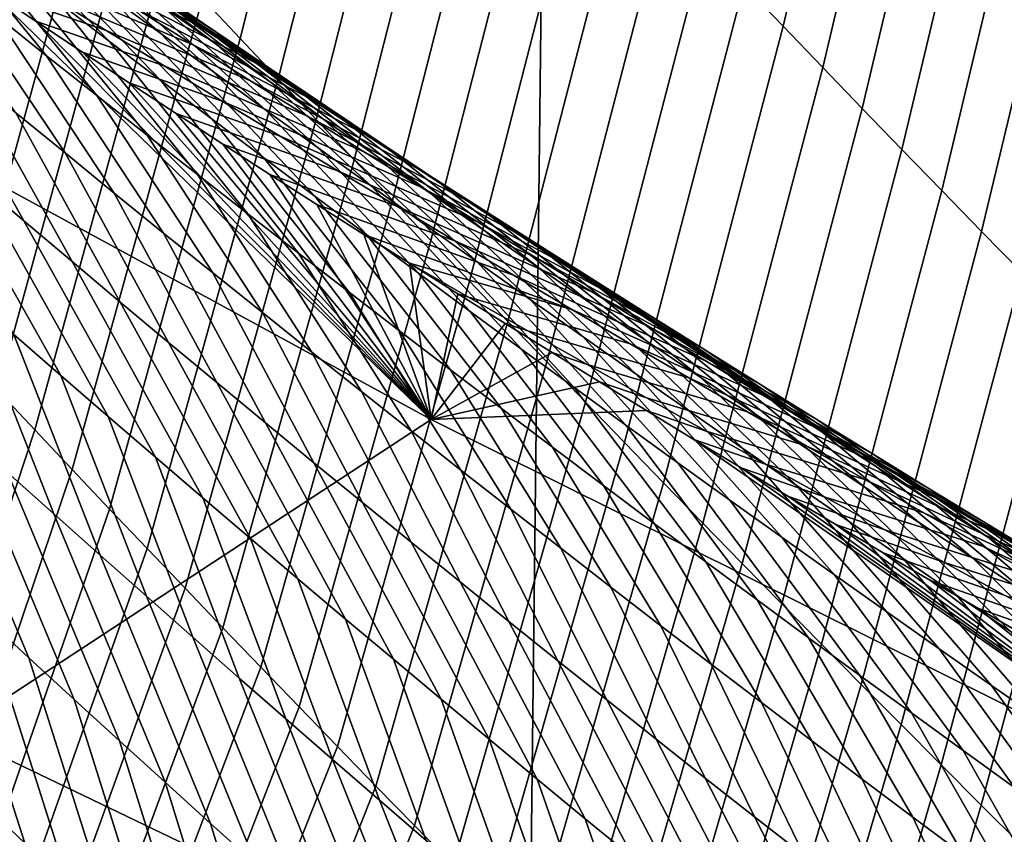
# Model space of a CAD drawing. Header units: metres. Extents: x -240 to 45, y -77 to 27.
# Tile 784 of 1056: x 4.958 to 5.893, y -21.832 to -21.058. Entities that reach past the tile are written whole.
import ezdxf

# ---------------------------------------------------------------- set-up
doc = ezdxf.new("R2010")
doc.units = ezdxf.units.M
doc.layers.add('solid_102011X2', color=7, linetype='CONTINUOUS')

msp = doc.modelspace()

# ---------------------------------------------------------------- linework, layer by layer
at = {"layer": 'solid_102011X2'}
for points in [[(5.392083, 26.246679), (4.77797, -26.364157), (4.160993, -26.468023), (4.777777, 26.364204)], [(6.002442, 26.115765), (5.392362, -26.246609), (4.77797, -26.364157), (5.392083, 26.246679)], [(6.608932, 25.971432), (6.00279, -26.115679), (5.392362, -26.246609), (6.002442, 26.115765)], [(5.131413, -21.037415, 115.652725), (5.167266, -21.075844, 115.689186), (5.278557, -20.633305, 115.88842), (5.242454, -20.594088, 115.852631)], [(5.645771, -21.025021, 116.242332), (5.68312, -21.064121, 116.277328), (5.784041, -20.635405, 116.487343), (5.746464, -20.595592, 116.453079)], [(5.167266, -21.075844, 115.689186), (5.203238, -21.114271, 115.725578), (5.314772, -20.672516, 115.924133), (5.278557, -20.633305, 115.88842)], [(5.68312, -21.064121, 116.277328), (5.720584, -21.103203, 116.312256), (5.821729, -20.675196, 116.521523), (5.784041, -20.635405, 116.487343)], [(5.203238, -21.114271, 115.725578), (5.239327, -21.1527, 115.761909), (5.351098, -20.711723, 115.95977), (5.314772, -20.672516, 115.924133)], [(5.720584, -21.103203, 116.312256), (5.758166, -21.142263, 116.347115), (5.859529, -20.714962, 116.555634), (5.821729, -20.675196, 116.521523)], [(5.239327, -21.1527, 115.761909), (5.275535, -21.191126, 115.798172), (5.387536, -20.750921, 115.995346), (5.351098, -20.711723, 115.95977)], [(5.758166, -21.142263, 116.347115), (5.795864, -21.181307, 116.381905), (5.897439, -20.754704, 116.589676), (5.859529, -20.714962, 116.555634)], [(5.275535, -21.191126, 115.798172), (5.311861, -21.229548, 115.834366), (5.424086, -20.790113, 116.030846), (5.387536, -20.750921, 115.995346)], [(5.795864, -21.181307, 116.381905), (5.83368, -21.220325, 116.416618), (5.935463, -20.794418, 116.623634), (5.897439, -20.754704, 116.589676)], [(5.311861, -21.229548, 115.834366), (5.348305, -21.267963, 115.870499), (5.460749, -20.829294, 116.066269), (5.424086, -20.790113, 116.030846)], [(5.83368, -21.220325, 116.416618), (5.871614, -21.259323, 116.451263), (5.9736, -20.834108, 116.657532), (5.935463, -20.794418, 116.623634)], [(5.348305, -21.267963, 115.870499), (5.384869, -21.306376, 115.906555), (5.497525, -20.868467, 116.101624), (5.460749, -20.829294, 116.066269)], [(5.871614, -21.259323, 116.451263), (5.909665, -21.298296, 116.485832), (6.01185, -20.873768, 116.691345), (5.9736, -20.834108, 116.657532)], [(4.831059, -21.297573, 115.2855), (4.866081, -21.335138, 115.322922), (4.989175, -20.883739, 115.506218), (4.953911, -20.845339, 115.469429)], [(5.384869, -21.306376, 115.906555), (5.421552, -21.344778, 115.942551), (5.534415, -20.907625, 116.136909), (5.497525, -20.868467, 116.101624)], [(4.892802, -20.923834, 81.383553), (5.043118, -21.078556, 81.730301), (4.994483, -21.041391, 81.759285), (4.843255, -20.886703, 81.412476)], [(4.866081, -21.335138, 115.322922), (4.901227, -21.372717, 115.360275), (5.024558, -20.92215, 115.542938), (4.989175, -20.883739, 115.506218)], [(4.849022, -20.929159, 81.846634), (4.9831, -21.092203, 82.196671), (4.935447, -21.054327, 82.226166), (4.800684, -20.891502, 81.875877)], [(4.941757, -20.937124, 80.916016), (5.091713, -21.071091, 81.268555), (5.041878, -21.034466, 81.297203), (4.891217, -20.900738, 80.944496)], [(5.421552, -21.344778, 115.942551), (5.458354, -21.383173, 115.978477), (5.571419, -20.946772, 116.172119), (5.534415, -20.907625, 116.136909)], [(4.942422, -20.960836, 81.354706), (5.091827, -21.115595, 81.701393), (5.043118, -21.078556, 81.730301), (4.892802, -20.923834, 81.383553)], [(4.901227, -21.372717, 115.360275), (4.936498, -21.410307, 115.397575), (5.060058, -20.960567, 115.579597), (5.024558, -20.92215, 115.542938)], [(4.970149, -20.959558, 80.016449), (5.14398, -21.069447, 80.365021), (5.09203, -21.034065, 80.39299), (4.917441, -20.924377, 80.044373)], [(4.988333, -20.962908, 80.449158), (5.144616, -21.08139, 80.802795), (5.093797, -21.045517, 80.830994), (4.936587, -20.927134, 80.477348)], [(4.897434, -20.966694, 81.817451), (5.030831, -21.129955, 82.167244), (4.9831, -21.092203, 82.196671), (4.849022, -20.929159, 81.846634)], [(4.992368, -20.973383, 80.887604), (5.141621, -21.107588, 81.239983), (5.091713, -21.071091, 81.268555), (4.941757, -20.937124, 80.916016)], [(4.961233, -20.978918, 79.577637), (5.12867, -21.06431, 79.933105), (5.075763, -21.029526, 79.960815), (4.907596, -20.944407, 79.605293)], [(5.458354, -21.383173, 115.978477), (5.495277, -21.421558, 116.014328), (5.608537, -20.985905, 116.20726), (5.571419, -20.946772, 116.172119)], [(4.936498, -21.410307, 115.397575), (4.971893, -21.447906, 115.434814), (5.095676, -20.998989, 115.616196), (5.060058, -20.960567, 115.579597)], [(4.992114, -20.997715, 81.32592), (5.14061, -21.152512, 81.672546), (5.091827, -21.115595, 81.701393), (4.942422, -20.960836, 81.354706)], [(5.022923, -20.994608, 79.988594), (5.195998, -21.104696, 80.337128), (5.14398, -21.069447, 80.365021), (4.970149, -20.959558, 80.016449)], [(5.040147, -20.998552, 80.421036), (5.195504, -21.117134, 80.774673), (5.144616, -21.08139, 80.802795), (4.988333, -20.962908, 80.449158)], [(4.929923, -21.000299, 79.149796), (5.122534, -21.081646, 79.495125), (5.068702, -21.047537, 79.522552), (4.87505, -20.966219, 79.177406)], [(4.945921, -21.004105, 81.78833), (5.07864, -21.167585, 82.137886), (5.030831, -21.129955, 82.167244), (4.897434, -20.966694, 81.817451)], [(5.043047, -21.009514, 80.859261), (5.191601, -21.143957, 81.211479), (5.141621, -21.107588, 81.239983), (4.992368, -20.973383, 80.887604)], [(4.88787, -21.016331, 82.25573), (5.000705, -21.184631, 82.610611), (4.954032, -21.146391, 82.64045), (4.84037, -20.978212, 82.285362)], [(5.014935, -21.013294, 79.550056), (5.181643, -21.098959, 79.905479), (5.12867, -21.06431, 79.933105), (4.961233, -20.978918, 79.577637)], [(5.495277, -21.421558, 116.014328), (5.532321, -21.459932, 116.050125), (5.645771, -21.025021, 116.242332), (5.608537, -20.985905, 116.20726)], [(4.928423, -21.029509, 78.900002), (4.884058, -20.999674, 78.944031), (4.582441, -21.020685, 77.529274), (5.348531, -21.437944, 77.407684)], [(4.98486, -21.034245, 79.122261), (4.884058, -20.999674, 78.944031), (4.928423, -21.029509, 78.900002), (5.039863, -21.068052, 79.094803)], [(4.98486, -21.034245, 79.122261), (5.176432, -21.115622, 79.467766), (5.122534, -21.081646, 79.495125), (4.929923, -21.000299, 79.149796)], [(4.971893, -21.447906, 115.434814), (5.007412, -21.485516, 115.472), (5.131413, -21.037415, 115.652725), (5.095676, -20.998989, 115.616196)], [(5.041878, -21.034466, 81.297203), (5.189467, -21.189301, 81.643776), (5.14061, -21.152512, 81.672546), (4.992114, -20.997715, 81.32592)], [(5.075763, -21.029526, 79.960815), (5.248084, -21.139812, 80.309303), (5.195998, -21.104696, 80.337128), (5.022923, -20.994608, 79.988594)], [(5.09203, -21.034065, 80.39299), (5.246461, -21.15275, 80.74662), (5.195504, -21.117134, 80.774673), (5.040147, -20.998552, 80.421036)], [(4.994483, -21.041391, 81.759285), (5.126524, -21.205093, 82.108589), (5.07864, -21.167585, 82.137886), (4.945921, -21.004105, 81.78833)], [(5.093797, -21.045517, 80.830994), (5.241652, -21.180199, 81.183052), (5.191601, -21.143957, 81.211479), (5.043047, -21.009514, 80.859261)], [(4.582441, -21.020685, 77.529274), (4.108436, -21.321186, 73.341698), (4.893997, -21.735825, 73.210617), (5.348531, -21.437944, 77.407684)], [(4.935447, -21.054327, 82.226166), (5.047456, -21.222754, 82.580833), (5.000705, -21.184631, 82.610611), (4.88787, -21.016331, 82.25573)], [(5.068702, -21.047537, 79.522552), (5.234682, -21.133476, 79.877922), (5.181643, -21.098959, 79.905479), (5.014935, -21.013294, 79.550056)], [(4.972824, -21.059172, 78.856186), (4.928423, -21.029509, 78.900002), (5.348531, -21.437944, 77.407684)], [(5.039863, -21.068052, 79.094803), (4.928423, -21.029509, 78.900002), (4.972824, -21.059172, 78.856186), (5.09493, -21.101725, 79.067413)], [(5.12867, -21.06431, 79.933105), (5.300238, -21.174795, 80.281555), (5.248084, -21.139812, 80.309303), (5.075763, -21.029526, 79.960815)], [(5.532321, -21.459932, 116.050125), (5.569486, -21.498295, 116.085846), (5.68312, -21.064121, 116.277328), (5.645771, -21.025021, 116.242332)], [(4.860925, -21.069551, 82.700348), (4.96166, -21.249243, 83.054695), (4.916028, -21.21052, 83.085014), (4.814491, -21.030952, 82.730392)], [(5.039863, -21.068052, 79.094803), (5.230394, -21.14946, 79.440483), (5.176432, -21.115622, 79.467766), (4.98486, -21.034245, 79.122261)], [(5.007412, -21.485516, 115.472), (5.043056, -21.52313, 115.509117), (5.167266, -21.075844, 115.689186), (5.131413, -21.037415, 115.652725)], [(5.091713, -21.071091, 81.268555), (5.238398, -21.225965, 81.615074), (5.189467, -21.189301, 81.643776), (5.041878, -21.034466, 81.297203)], [(5.14398, -21.069447, 80.365021), (5.297488, -21.188232, 80.718643), (5.246461, -21.15275, 80.74662), (5.09203, -21.034065, 80.39299)], [(5.043118, -21.078556, 81.730301), (5.174486, -21.242477, 82.079369), (5.126524, -21.205093, 82.108589), (4.994483, -21.041391, 81.759285)], [(5.122534, -21.081646, 79.495125), (5.287788, -21.167858, 79.850441), (5.234682, -21.133476, 79.877922), (5.068702, -21.047537, 79.522552)], [(5.144616, -21.08139, 80.802795), (5.291774, -21.216312, 81.154694), (5.241652, -21.180199, 81.183052), (5.093797, -21.045517, 80.830994)], [(4.9831, -21.092203, 82.196671), (5.094287, -21.260754, 82.551117), (5.047456, -21.222754, 82.580833), (4.935447, -21.054327, 82.226166)], [(5.017261, -21.088665, 78.812584), (4.972824, -21.059172, 78.856186), (5.348531, -21.437944, 77.407684)], [(5.09493, -21.101725, 79.067413), (4.972824, -21.059172, 78.856186), (5.017261, -21.088665, 78.812584), (5.150062, -21.135258, 79.040108)], [(5.09493, -21.101725, 79.067413), (5.284421, -21.183163, 79.413277), (5.230394, -21.14946, 79.440483), (5.039863, -21.068052, 79.094803)], [(5.181643, -21.098959, 79.905479), (5.352459, -21.209646, 80.253876), (5.300238, -21.174795, 80.281555), (5.12867, -21.06431, 79.933105)], [(5.569486, -21.498295, 116.085846), (5.606772, -21.536642, 116.121498), (5.720584, -21.103203, 116.312256), (5.68312, -21.064121, 116.277328)], [(4.907439, -21.10803, 82.670364), (5.007373, -21.287849, 83.024452), (4.96166, -21.249243, 83.054695), (4.860925, -21.069551, 82.700348)], [(5.043056, -21.52313, 115.509117), (5.078825, -21.560751, 115.546173), (5.203238, -21.114271, 115.725578), (5.167266, -21.075844, 115.689186)], [(5.141621, -21.107588, 81.239983), (5.287402, -21.262505, 81.586441), (5.238398, -21.225965, 81.615074), (5.091713, -21.071091, 81.268555)], [(5.195998, -21.104696, 80.337128), (5.348584, -21.223585, 80.690742), (5.297488, -21.188232, 80.718643), (5.14398, -21.069447, 80.365021)], [(5.091827, -21.115595, 81.701393), (5.222525, -21.279737, 82.050209), (5.174486, -21.242477, 82.079369), (5.043118, -21.078556, 81.730301)], [(5.176432, -21.115622, 79.467766), (5.34096, -21.202105, 79.823036), (5.287788, -21.167858, 79.850441), (5.122534, -21.081646, 79.495125)], [(5.195504, -21.117134, 80.774673), (5.341968, -21.252295, 81.126411), (5.291774, -21.216312, 81.154694), (5.144616, -21.08139, 80.802795)], [(5.030831, -21.129955, 82.167244), (5.141197, -21.298634, 82.521477), (5.094287, -21.260754, 82.551117), (4.9831, -21.092203, 82.196671)], [(5.061733, -21.11799, 78.76918), (5.017261, -21.088665, 78.812584), (5.348531, -21.437944, 77.407684)], [(5.150062, -21.135258, 79.040108), (5.017261, -21.088665, 78.812584), (5.061733, -21.11799, 78.76918), (5.205258, -21.168653, 79.012871)], [(5.150062, -21.135258, 79.040108), (5.338513, -21.216728, 79.386139), (5.284421, -21.183163, 79.413277), (5.09493, -21.101725, 79.067413)], [(5.234682, -21.133476, 79.877922), (5.404748, -21.244362, 80.22628), (5.352459, -21.209646, 80.253876), (5.181643, -21.098959, 79.905479)], [(5.248084, -21.139812, 80.309303), (5.399748, -21.258808, 80.66291), (5.348584, -21.223585, 80.690742), (5.195998, -21.104696, 80.337128)], [(5.606772, -21.536642, 116.121498), (5.64418, -21.574976, 116.157089), (5.758166, -21.142263, 116.347115), (5.720584, -21.103203, 116.312256)], [(4.954032, -21.146391, 82.64045), (5.053168, -21.326338, 82.99427), (5.007373, -21.287849, 83.024452), (4.907439, -21.10803, 82.670364)], [(5.078825, -21.560751, 115.546173), (5.114717, -21.598375, 115.583168), (5.239327, -21.1527, 115.761909), (5.203238, -21.114271, 115.725578)], [(5.191601, -21.143957, 81.211479), (5.33648, -21.298918, 81.557884), (5.287402, -21.262505, 81.586441), (5.141621, -21.107588, 81.239983)], [(5.106241, -21.147146, 78.72599), (5.061733, -21.11799, 78.76918), (5.348531, -21.437944, 77.407684)], [(5.205258, -21.168653, 79.012871), (5.061733, -21.11799, 78.76918), (5.106241, -21.147146, 78.72599), (5.260519, -21.201912, 78.98571)], [(5.14061, -21.152512, 81.672546), (5.27064, -21.316875, 82.021126), (5.222525, -21.279737, 82.050209), (5.091827, -21.115595, 81.701393)], [(5.230394, -21.14946, 79.440483), (5.394197, -21.236214, 79.795708), (5.34096, -21.202105, 79.823036), (5.176432, -21.115622, 79.467766)], [(5.246461, -21.15275, 80.74662), (5.392233, -21.288147, 81.098198), (5.341968, -21.252295, 81.126411), (5.195504, -21.117134, 80.774673)], [(4.870477, -21.17168, 83.115402), (4.99682, -21.396208, 83.441994), (4.952032, -21.357204, 83.472725), (4.825007, -21.132723, 83.145859)], [(5.07864, -21.167585, 82.137886), (5.188186, -21.336391, 82.491905), (5.141197, -21.298634, 82.521477), (5.030831, -21.129955, 82.167244)], [(5.287788, -21.167858, 79.850441), (5.457105, -21.278942, 80.198761), (5.404748, -21.244362, 80.22628), (5.234682, -21.133476, 79.877922)], [(5.205258, -21.168653, 79.012871), (5.392669, -21.250156, 79.359085), (5.338513, -21.216728, 79.386139), (5.150062, -21.135258, 79.040108)], [(5.300238, -21.174795, 80.281555), (5.450982, -21.293896, 80.635155), (5.399748, -21.258808, 80.66291), (5.248084, -21.139812, 80.309303)], [(5.64418, -21.574976, 116.157089), (5.68171, -21.613295, 116.192604), (5.795864, -21.181307, 116.381905), (5.758166, -21.142263, 116.347115)], [(5.000705, -21.184631, 82.610611), (5.099044, -21.364708, 82.964157), (5.053168, -21.326338, 82.99427), (4.954032, -21.146391, 82.64045)], [(5.150785, -21.176136, 78.682991), (5.106241, -21.147146, 78.72599), (5.348531, -21.437944, 77.407684)], [(5.315842, -21.235031, 78.958633), (5.260519, -21.201912, 78.98571), (5.106241, -21.147146, 78.72599), (5.150785, -21.176136, 78.682991)], [(5.241652, -21.180199, 81.183052), (5.385631, -21.335203, 81.529396), (5.33648, -21.298918, 81.557884), (5.191601, -21.143957, 81.211479)], [(5.284421, -21.183163, 79.413277), (5.447502, -21.270187, 79.768456), (5.394197, -21.236214, 79.795708), (5.230394, -21.14946, 79.440483)], [(5.114717, -21.598375, 115.583168), (5.150735, -21.636002, 115.620102), (5.275535, -21.191126, 115.798172), (5.239327, -21.1527, 115.761909)], [(5.189467, -21.189301, 81.643776), (5.318831, -21.353888, 81.992111), (5.27064, -21.316875, 82.021126), (5.14061, -21.152512, 81.672546)], [(5.297488, -21.188232, 80.718643), (5.44257, -21.32387, 81.070061), (5.392233, -21.288147, 81.098198), (5.246461, -21.15275, 80.74662)], [(5.126524, -21.205093, 82.108589), (5.235255, -21.374029, 82.462402), (5.188186, -21.336391, 82.491905), (5.07864, -21.167585, 82.137886)], [(5.260519, -21.201912, 78.98571), (5.446889, -21.283445, 79.332108), (5.392669, -21.250156, 79.359085), (5.205258, -21.168653, 79.012871)], [(5.34096, -21.202105, 79.823036), (5.509528, -21.313385, 80.171318), (5.457105, -21.278942, 80.198761), (5.287788, -21.167858, 79.850441)], [(4.916028, -21.21052, 83.085014), (5.041692, -21.435097, 83.411331), (4.99682, -21.396208, 83.441994), (4.870477, -21.17168, 83.115402)], [(5.195365, -21.20496, 78.640198), (5.150785, -21.176136, 78.682991), (5.348531, -21.437944, 77.407684)], [(5.371229, -21.268009, 78.931633), (5.315842, -21.235031, 78.958633), (5.150785, -21.176136, 78.682991), (5.195365, -21.20496, 78.640198)], [(5.291774, -21.216312, 81.154694), (5.434855, -21.371363, 81.500977), (5.385631, -21.335203, 81.529396), (5.241652, -21.180199, 81.183052)], [(5.352459, -21.209646, 80.253876), (5.502284, -21.328852, 80.607483), (5.450982, -21.293896, 80.635155), (5.300238, -21.174795, 80.281555)], [(5.047456, -21.222754, 82.580833), (5.145001, -21.40296, 82.934113), (5.099044, -21.364708, 82.964157), (5.000705, -21.184631, 82.610611)], [(5.238398, -21.225965, 81.615074), (5.367099, -21.390774, 81.963165), (5.318831, -21.353888, 81.992111), (5.189467, -21.189301, 81.643776)], [(5.338513, -21.216728, 79.386139), (5.500871, -21.304022, 79.74128), (5.447502, -21.270187, 79.768456), (5.284421, -21.183163, 79.413277)], [(5.348584, -21.223585, 80.690742), (5.492977, -21.359463, 81.042), (5.44257, -21.32387, 81.070061), (5.297488, -21.188232, 80.718643)], [(5.68171, -21.613295, 116.192604), (5.719363, -21.651594, 116.228058), (5.83368, -21.220325, 116.416618), (5.795864, -21.181307, 116.381905)], [(5.150735, -21.636002, 115.620102), (5.186877, -21.67363, 115.656975), (5.311861, -21.229548, 115.834366), (5.275535, -21.191126, 115.798172)], [(5.174486, -21.242477, 82.079369), (5.282403, -21.411545, 82.432961), (5.235255, -21.374029, 82.462402), (5.126524, -21.205093, 82.108589)], [(5.239981, -21.233618, 78.597603), (5.195365, -21.20496, 78.640198), (5.348531, -21.437944, 77.407684)], [(5.426678, -21.300848, 78.904709), (5.371229, -21.268009, 78.931633), (5.195365, -21.20496, 78.640198), (5.239981, -21.233618, 78.597603)], [(5.315842, -21.235031, 78.958633), (5.501173, -21.316599, 79.305206), (5.446889, -21.283445, 79.332108), (5.260519, -21.201912, 78.98571)], [(5.394197, -21.236214, 79.795708), (5.562019, -21.347692, 80.143951), (5.509528, -21.313385, 80.171318), (5.34096, -21.202105, 79.823036)], [(4.96166, -21.249243, 83.054695), (5.086647, -21.473869, 83.380745), (5.041692, -21.435097, 83.411331), (4.916028, -21.21052, 83.085014)], [(5.341968, -21.252295, 81.126411), (5.484152, -21.407393, 81.472641), (5.434855, -21.371363, 81.500977), (5.291774, -21.216312, 81.154694)], [(5.392669, -21.250156, 79.359085), (5.554307, -21.337719, 79.71418), (5.500871, -21.304022, 79.74128), (5.338513, -21.216728, 79.386139)], [(5.404748, -21.244362, 80.22628), (5.553654, -21.363674, 80.57988), (5.502284, -21.328852, 80.607483), (5.352459, -21.209646, 80.253876)], [(5.094287, -21.260754, 82.551117), (5.191041, -21.441092, 82.904144), (5.145001, -21.40296, 82.934113), (5.047456, -21.222754, 82.580833)], [(5.287402, -21.262505, 81.586441), (5.415443, -21.427536, 81.934296), (5.367099, -21.390774, 81.963165), (5.238398, -21.225965, 81.615074)], [(5.399748, -21.258808, 80.66291), (5.543456, -21.394922, 81.014015), (5.492977, -21.359463, 81.042), (5.348584, -21.223585, 80.690742)], [(5.719363, -21.651594, 116.228058), (5.757139, -21.689877, 116.263443), (5.871614, -21.259323, 116.451263), (5.83368, -21.220325, 116.416618)], [(5.186877, -21.67363, 115.656975), (5.223145, -21.711258, 115.693779), (5.348305, -21.267963, 115.870499), (5.311861, -21.229548, 115.834366)], [(5.284633, -21.262112, 78.555199), (5.239981, -21.233618, 78.597603), (5.348531, -21.437944, 77.407684)], [(5.482191, -21.333546, 78.877861), (5.426678, -21.300848, 78.904709), (5.239981, -21.233618, 78.597603), (5.284633, -21.262112, 78.555199)], [(5.371229, -21.268009, 78.931633), (5.55552, -21.349611, 79.278389), (5.501173, -21.316599, 79.305206), (5.315842, -21.235031, 78.958633)], [(5.447502, -21.270187, 79.768456), (5.614577, -21.381865, 80.116661), (5.562019, -21.347692, 80.143951), (5.394197, -21.236214, 79.795708)], [(5.222525, -21.279737, 82.050209), (5.32963, -21.448936, 82.403595), (5.282403, -21.411545, 82.432961), (5.174486, -21.242477, 82.079369)], [(5.457105, -21.278942, 80.198761), (5.605093, -21.398363, 80.552353), (5.553654, -21.363674, 80.57988), (5.404748, -21.244362, 80.22628)], [(5.007373, -21.287849, 83.024452), (5.131686, -21.512526, 83.35022), (5.086647, -21.473869, 83.380745), (4.96166, -21.249243, 83.054695)], [(5.392233, -21.288147, 81.098198), (5.533522, -21.443295, 81.444374), (5.484152, -21.407393, 81.472641), (5.341968, -21.252295, 81.126411)], [(5.446889, -21.283445, 79.332108), (5.607807, -21.371279, 79.687157), (5.554307, -21.337719, 79.71418), (5.392669, -21.250156, 79.359085)], [(5.141197, -21.298634, 82.521477), (5.237162, -21.479105, 82.874237), (5.191041, -21.441092, 82.904144), (5.094287, -21.260754, 82.551117)], [(5.327882, -21.289536, 78.514343), (5.284633, -21.262112, 78.555199), (5.348531, -21.437944, 77.407684)], [(5.482191, -21.333546, 78.877861), (5.284633, -21.262112, 78.555199), (5.327882, -21.289536, 78.514343)], [(5.33648, -21.298918, 81.557884), (5.463863, -21.46417, 81.905495), (5.415443, -21.427536, 81.934296), (5.287402, -21.262505, 81.586441)], [(5.450982, -21.293896, 80.635155), (5.594005, -21.43025, 80.986107), (5.543456, -21.394922, 81.014015), (5.399748, -21.258808, 80.66291)], [(5.757139, -21.689877, 116.263443), (5.795038, -21.728138, 116.298759), (5.909665, -21.298296, 116.485832), (5.871614, -21.259323, 116.451263)], [(5.223145, -21.711258, 115.693779), (5.259538, -21.748884, 115.73053), (5.384869, -21.306376, 115.906555), (5.348305, -21.267963, 115.870499)], [(5.426678, -21.300848, 78.904709), (5.60993, -21.382484, 79.25164), (5.55552, -21.349611, 79.278389), (5.371229, -21.268009, 78.931633)], [(5.500871, -21.304022, 79.74128), (5.667202, -21.415897, 80.089447), (5.614577, -21.381865, 80.116661), (5.447502, -21.270187, 79.768456)], [(4.907327, -21.318085, 83.503525), (4.990035, -21.527811, 83.84832), (4.94618, -21.488504, 83.879517), (4.862706, -21.278852, 83.534393)], [(5.27064, -21.316875, 82.021126), (5.376936, -21.486208, 82.374298), (5.32963, -21.448936, 82.403595), (5.222525, -21.279737, 82.050209)], [(5.509528, -21.313385, 80.171318), (5.656601, -21.432917, 80.52491), (5.605093, -21.398363, 80.552353), (5.457105, -21.278942, 80.198761)], [(5.053168, -21.326338, 82.99427), (5.176809, -21.551065, 83.319771), (5.131686, -21.512526, 83.35022), (5.007373, -21.287849, 83.024452)], [(5.374043, -21.318609, 78.470993), (5.327882, -21.289536, 78.514343), (5.348531, -21.437944, 77.407684)], [(5.384138, -21.321739, 78.487617), (5.537766, -21.366102, 78.851097), (5.482191, -21.333546, 78.877861), (5.327882, -21.289536, 78.514343)], [(5.384138, -21.321739, 78.487617), (5.327882, -21.289536, 78.514343), (5.374043, -21.318609, 78.470993)], [(5.44257, -21.32387, 81.070061), (5.582964, -21.479067, 81.416183), (5.533522, -21.443295, 81.444374), (5.392233, -21.288147, 81.098198)], [(5.501173, -21.316599, 79.305206), (5.661372, -21.404699, 79.660217), (5.607807, -21.371279, 79.687157), (5.446889, -21.283445, 79.332108)], [(5.188186, -21.336391, 82.491905), (5.283364, -21.517, 82.844398), (5.237162, -21.479105, 82.874237), (5.141197, -21.298634, 82.521477)], [(5.385631, -21.335203, 81.529396), (5.512359, -21.500681, 81.87677), (5.463863, -21.46417, 81.905495), (5.33648, -21.298918, 81.557884)], [(5.482191, -21.333546, 78.877861), (5.664403, -21.415218, 79.224983), (5.60993, -21.382484, 79.25164), (5.426678, -21.300848, 78.904709)], [(5.502284, -21.328852, 80.607483), (5.644624, -21.465445, 80.958275), (5.594005, -21.43025, 80.986107), (5.450982, -21.293896, 80.635155)], [(5.795038, -21.728138, 116.298759), (5.83306, -21.76638, 116.334007), (5.947836, -21.337244, 116.52034), (5.909665, -21.298296, 116.485832)], [(5.259538, -21.748884, 115.73053), (5.296057, -21.786509, 115.767212), (5.421552, -21.344778, 115.942551), (5.384869, -21.306376, 115.906555)], [(5.554307, -21.337719, 79.71418), (5.719894, -21.449791, 80.062317), (5.667202, -21.415897, 80.089447), (5.500871, -21.304022, 79.74128)], [(4.952032, -21.357204, 83.472725), (5.033976, -21.567003, 83.817184), (4.990035, -21.527811, 83.84832), (4.907327, -21.318085, 83.503525)], [(5.318831, -21.353888, 81.992111), (5.424321, -21.523355, 82.34507), (5.376936, -21.486208, 82.374298), (5.27064, -21.316875, 82.021126)], [(5.4188, -21.346609, 78.429214), (5.374043, -21.318609, 78.470993), (5.348531, -21.437944, 77.407684)], [(5.440457, -21.353783, 78.46096), (5.384138, -21.321739, 78.487617), (5.374043, -21.318609, 78.470993), (5.4188, -21.346609, 78.429214)], [(5.55552, -21.349611, 79.278389), (5.715001, -21.437979, 79.633354), (5.661372, -21.404699, 79.660217), (5.501173, -21.316599, 79.305206)], [(5.562019, -21.347692, 80.143951), (5.708177, -21.467335, 80.497536), (5.656601, -21.432917, 80.52491), (5.509528, -21.313385, 80.171318)], [(5.099044, -21.364708, 82.964157), (5.222016, -21.589489, 83.289383), (5.176809, -21.551065, 83.319771), (5.053168, -21.326338, 82.99427)], [(5.440457, -21.353783, 78.46096), (5.593402, -21.398518, 78.824409), (5.537766, -21.366102, 78.851097), (5.384138, -21.321739, 78.487617)], [(5.492977, -21.359463, 81.042), (5.63248, -21.514709, 81.388062), (5.582964, -21.479067, 81.416183), (5.44257, -21.32387, 81.070061)], [(5.553654, -21.363674, 80.57988), (5.695314, -21.500507, 80.930519), (5.644624, -21.465445, 80.958275), (5.502284, -21.328852, 80.607483)], [(5.235255, -21.374029, 82.462402), (5.329648, -21.554773, 82.814629), (5.283364, -21.517, 82.844398), (5.188186, -21.336391, 82.491905)], [(5.434855, -21.371363, 81.500977), (5.56093, -21.537062, 81.848122), (5.512359, -21.500681, 81.87677), (5.385631, -21.335203, 81.529396)], [(5.537766, -21.366102, 78.851097), (5.718938, -21.447811, 79.198395), (5.664403, -21.415218, 79.224983), (5.482191, -21.333546, 78.877861)], [(5.607807, -21.371279, 79.687157), (5.772652, -21.483547, 80.035263), (5.719894, -21.449791, 80.062317), (5.554307, -21.337719, 79.71418)], [(5.83306, -21.76638, 116.334007), (5.871207, -21.8046, 116.369186), (5.986125, -21.376165, 116.554771), (5.947836, -21.337244, 116.52034)], [(5.296057, -21.786509, 115.767212), (5.332702, -21.824127, 115.803833), (5.458354, -21.383173, 115.978477), (5.421552, -21.344778, 115.942551)], [(5.463589, -21.374443, 78.38765), (5.4188, -21.346609, 78.429214), (5.348531, -21.437944, 77.407684)], [(5.496837, -21.385687, 78.434387), (5.440457, -21.353783, 78.46096), (5.4188, -21.346609, 78.429214), (5.463589, -21.374443, 78.38765)], [(5.614577, -21.381865, 80.116661), (5.759821, -21.501617, 80.470245), (5.708177, -21.467335, 80.497536), (5.562019, -21.347692, 80.143951)], [(4.99682, -21.396208, 83.441994), (5.078002, -21.606085, 83.786125), (5.033976, -21.567003, 83.817184), (4.952032, -21.357204, 83.472725)], [(5.367099, -21.390774, 81.963165), (5.471785, -21.560381, 82.315918), (5.424321, -21.523355, 82.34507), (5.318831, -21.353888, 81.992111)], [(5.496837, -21.385687, 78.434387), (5.649101, -21.43079, 78.797806), (5.593402, -21.398518, 78.824409), (5.440457, -21.353783, 78.46096)], [(5.60993, -21.382484, 79.25164), (5.768694, -21.471119, 79.606575), (5.715001, -21.437979, 79.633354), (5.55552, -21.349611, 79.278389)], [(5.145001, -21.40296, 82.934113), (5.267307, -21.627794, 83.259071), (5.222016, -21.589489, 83.289383), (5.099044, -21.364708, 82.964157)], [(5.543456, -21.394922, 81.014015), (5.682067, -21.550222, 81.360023), (5.63248, -21.514709, 81.388062), (5.492977, -21.359463, 81.042)], [(5.593402, -21.398518, 78.824409), (5.773536, -21.480261, 79.17189), (5.718938, -21.447811, 79.198395), (5.537766, -21.366102, 78.851097)], [(5.605093, -21.398363, 80.552353), (5.746075, -21.535433, 80.902847), (5.695314, -21.500507, 80.930519), (5.553654, -21.363674, 80.57988)], [(4.858726, -21.409557, 83.942139), (4.966366, -21.664627, 84.256966), (4.923412, -21.624996, 84.288712), (4.815127, -21.369917, 83.973549)], [(5.282403, -21.411545, 82.432961), (5.376014, -21.592428, 82.784935), (5.329648, -21.554773, 82.814629), (5.235255, -21.374029, 82.462402)], [(5.508409, -21.402111, 78.346306), (5.463589, -21.374443, 78.38765), (5.348531, -21.437944, 77.407684)], [(5.484152, -21.407393, 81.472641), (5.609577, -21.573317, 81.819542), (5.56093, -21.537062, 81.848122), (5.434855, -21.371363, 81.500977)], [(5.553277, -21.41745, 78.40789), (5.496837, -21.385687, 78.434387), (5.463589, -21.374443, 78.38765), (5.508409, -21.402111, 78.346306)], [(5.661372, -21.404699, 79.660217), (5.825476, -21.517164, 80.008293), (5.772652, -21.483547, 80.035263), (5.607807, -21.371279, 79.687157)], [(5.871207, -21.8046, 116.369186), (5.909478, -21.842796, 116.404297), (6.024535, -21.41506, 116.589134), (5.986125, -21.376165, 116.554771)], [(5.332702, -21.824127, 115.803833), (5.369473, -21.861742, 115.840393), (5.495277, -21.421558, 116.014328), (5.458354, -21.383173, 115.978477)], [(5.553277, -21.41745, 78.40789), (5.704861, -21.462919, 78.771278), (5.649101, -21.43079, 78.797806), (5.496837, -21.385687, 78.434387)], [(5.664403, -21.415218, 79.224983), (5.822452, -21.504118, 79.579872), (5.768694, -21.471119, 79.606575), (5.60993, -21.382484, 79.25164)], [(5.667202, -21.415897, 80.089447), (5.811533, -21.535761, 80.443031), (5.759821, -21.501617, 80.470245), (5.614577, -21.381865, 80.116661)], [(5.415443, -21.427536, 81.934296), (5.519327, -21.597281, 82.286835), (5.471785, -21.560381, 82.315918), (5.367099, -21.390774, 81.963165)], [(5.594005, -21.43025, 80.986107), (5.731727, -21.585604, 81.332062), (5.682067, -21.550222, 81.360023), (5.543456, -21.394922, 81.014015)], [(5.041692, -21.435097, 83.411331), (5.122114, -21.645052, 83.755135), (5.078002, -21.606085, 83.786125), (4.99682, -21.396208, 83.441994)], [(5.191041, -21.441092, 82.904144), (5.312682, -21.665983, 83.228828), (5.267307, -21.627794, 83.259071), (5.145001, -21.40296, 82.934113)], [(5.55326, -21.429611, 78.305176), (5.508409, -21.402111, 78.346306), (5.348531, -21.437944, 77.407684)], [(5.609777, -21.44907, 78.38147), (5.553277, -21.41745, 78.40789), (5.508409, -21.402111, 78.346306), (5.55326, -21.429611, 78.305176)], [(5.649101, -21.43079, 78.797806), (5.828195, -21.512571, 79.14547), (5.773536, -21.480261, 79.17189), (5.593402, -21.398518, 78.824409)], [(5.656601, -21.432917, 80.52491), (5.796905, -21.570227, 80.875244), (5.746075, -21.535433, 80.902847), (5.605093, -21.398363, 80.552353)], [(5.715001, -21.437979, 79.633354), (5.878365, -21.55064, 79.9814), (5.825476, -21.517164, 80.008293), (5.661372, -21.404699, 79.660217)], [(4.971893, -21.447906, 115.434814), (4.936498, -21.410307, 115.397575), (4.797746, -21.840277, 115.232544), (4.831023, -21.874956, 115.268341)], [(4.90241, -21.449087, 83.910789), (5.009408, -21.704147, 84.225288), (4.966366, -21.664627, 84.256966), (4.858726, -21.409557, 83.942139)], [(5.32963, -21.448936, 82.403595), (5.422462, -21.629961, 82.755302), (5.376014, -21.592428, 82.784935), (5.282403, -21.411545, 82.432961)], [(5.533522, -21.443295, 81.444374), (5.658299, -21.609444, 81.791039), (5.609577, -21.573317, 81.819542), (5.484152, -21.407393, 81.472641)], [(5.369473, -21.861742, 115.840393), (5.406371, -21.899351, 115.876884), (5.532321, -21.459932, 116.050125), (5.495277, -21.421558, 116.014328)], [(5.609777, -21.44907, 78.38147), (5.760682, -21.494905, 78.744835), (5.704861, -21.462919, 78.771278), (5.553277, -21.41745, 78.40789)], [(5.718938, -21.447811, 79.198395), (5.876273, -21.536976, 79.553253), (5.822452, -21.504118, 79.579872), (5.664403, -21.415218, 79.224983)], [(5.719894, -21.449791, 80.062317), (5.863312, -21.569769, 80.415901), (5.811533, -21.535761, 80.443031), (5.667202, -21.415897, 80.089447)], [(5.59814, -21.456947, 78.264259), (5.55326, -21.429611, 78.305176), (5.348531, -21.437944, 77.407684), (6.129159, -21.826637, 77.283783)], [(5.463863, -21.46417, 81.905495), (5.566947, -21.634056, 82.25782), (5.519327, -21.597281, 82.286835), (5.415443, -21.427536, 81.934296)], [(5.666337, -21.480545, 78.355133), (5.609777, -21.44907, 78.38147), (5.55326, -21.429611, 78.305176), (5.59814, -21.456947, 78.264259)], [(5.644624, -21.465445, 80.958275), (5.781458, -21.620853, 81.304176), (5.731727, -21.585604, 81.332062), (5.594005, -21.43025, 80.986107)], [(5.704861, -21.462919, 78.771278), (5.882915, -21.544739, 79.119125), (5.828195, -21.512571, 79.14547), (5.649101, -21.43079, 78.797806)], [(5.708177, -21.467335, 80.497536), (5.847806, -21.604883, 80.847725), (5.796905, -21.570227, 80.875244), (5.656601, -21.432917, 80.52491)], [(5.348531, -21.437944, 77.407684), (4.893997, -21.735825, 73.210617), (5.694142, -22.120768, 73.077103), (6.129159, -21.826637, 77.283783)], [(5.086647, -21.473869, 83.380745), (5.166313, -21.683907, 83.724213), (5.122114, -21.645052, 83.755135), (5.041692, -21.435097, 83.411331)], [(5.237162, -21.479105, 82.874237), (5.358142, -21.704054, 83.198654), (5.312682, -21.665983, 83.228828), (5.191041, -21.441092, 82.904144)], [(5.768694, -21.471119, 79.606575), (5.93132, -21.583975, 79.954582), (5.878365, -21.55064, 79.9814), (5.715001, -21.437979, 79.633354)], [(5.007412, -21.485516, 115.472), (4.971893, -21.447906, 115.434814), (4.831023, -21.874956, 115.268341), (4.864348, -21.909575, 115.304024)], [(4.94618, -21.488504, 83.879517), (5.052537, -21.743559, 84.193687), (5.009408, -21.704147, 84.225288), (4.90241, -21.449087, 83.910789)], [(5.376936, -21.486208, 82.374298), (5.468992, -21.667374, 82.725739), (5.422462, -21.629961, 82.755302), (5.32963, -21.448936, 82.403595)], [(5.582964, -21.479067, 81.416183), (5.707096, -21.645441, 81.762611), (5.658299, -21.609444, 81.791039), (5.533522, -21.443295, 81.444374)], [(5.666337, -21.480545, 78.355133), (5.816563, -21.526747, 78.718475), (5.760682, -21.494905, 78.744835), (5.609777, -21.44907, 78.38147)], [(5.773536, -21.480261, 79.17189), (5.930158, -21.569693, 79.526711), (5.876273, -21.536976, 79.553253), (5.718938, -21.447811, 79.198395)], [(5.772652, -21.483547, 80.035263), (5.915159, -21.603638, 80.388847), (5.863312, -21.569769, 80.415901), (5.719894, -21.449791, 80.062317)], [(5.406371, -21.899351, 115.876884), (5.443396, -21.936953, 115.913315), (5.569486, -21.498295, 116.085846), (5.532321, -21.459932, 116.050125)], [(5.643049, -21.484119, 78.223557), (5.59814, -21.456947, 78.264259), (6.129159, -21.826637, 77.283783)], [(5.722957, -21.511879, 78.32888), (5.666337, -21.480545, 78.355133), (5.59814, -21.456947, 78.264259), (5.643049, -21.484119, 78.223557)], [(5.512359, -21.500681, 81.87677), (5.614645, -21.670708, 82.228882), (5.566947, -21.634056, 82.25782), (5.463863, -21.46417, 81.905495)], [(5.695314, -21.500507, 80.930519), (5.831262, -21.655972, 81.276367), (5.781458, -21.620853, 81.304176), (5.644624, -21.465445, 80.958275)], [(5.760682, -21.494905, 78.744835), (5.937697, -21.576763, 79.092865), (5.882915, -21.544739, 79.119125), (5.704861, -21.462919, 78.771278)], [(5.759821, -21.501617, 80.470245), (5.898776, -21.639402, 80.82029), (5.847806, -21.604883, 80.847725), (5.708177, -21.467335, 80.497536)], [(5.131686, -21.512526, 83.35022), (5.210597, -21.722647, 83.693367), (5.166313, -21.683907, 83.724213), (5.086647, -21.473869, 83.380745)], [(5.283364, -21.517, 82.844398), (5.403686, -21.742006, 83.168549), (5.358142, -21.704054, 83.198654), (5.237162, -21.479105, 82.874237)], [(5.63248, -21.514709, 81.388062), (5.755968, -21.681309, 81.734261), (5.707096, -21.645441, 81.762611), (5.582964, -21.479067, 81.416183)], [(5.822452, -21.504118, 79.579872), (5.98434, -21.61717, 79.927856), (5.93132, -21.583975, 79.954582), (5.768694, -21.471119, 79.606575)], [(4.466887, -60.200001, 114.866798), (5.14687, -60.200001, 115.599648), (4.500138, -21.52433, 114.904381), (4.467378, -21.488962, 114.867355)], [(5.043056, -21.52313, 115.509117), (5.007412, -21.485516, 115.472), (4.864348, -21.909575, 115.304024), (4.897743, -21.944176, 115.3396)], [(4.990035, -21.527811, 83.84832), (5.095754, -21.78286, 84.162155), (5.052537, -21.743559, 84.193687), (4.94618, -21.488504, 83.879517)], [(5.424321, -21.523355, 82.34507), (5.515603, -21.704666, 82.696251), (5.468992, -21.667374, 82.725739), (5.376936, -21.486208, 82.374298)], [(5.687985, -21.511124, 78.183067), (5.643049, -21.484119, 78.223557), (6.129159, -21.826637, 77.283783)], [(5.779636, -21.543068, 78.302711), (5.722957, -21.511879, 78.32888), (5.643049, -21.484119, 78.223557), (5.687985, -21.511124, 78.183067)], [(5.722957, -21.511879, 78.32888), (5.872506, -21.558443, 78.6922), (5.816563, -21.526747, 78.718475), (5.666337, -21.480545, 78.355133)], [(5.825476, -21.517164, 80.008293), (5.967072, -21.637369, 80.36187), (5.915159, -21.603638, 80.388847), (5.772652, -21.483547, 80.035263)], [(5.828195, -21.512571, 79.14547), (5.984105, -21.602266, 79.500252), (5.930158, -21.569693, 79.526711), (5.773536, -21.480261, 79.17189)], [(5.443396, -21.936953, 115.913315), (5.480548, -21.974545, 115.949677), (5.606772, -21.536642, 116.121498), (5.569486, -21.498295, 116.085846)], [(5.816563, -21.526747, 78.718475), (5.99254, -21.608644, 79.066681), (5.937697, -21.576763, 79.092865), (5.760682, -21.494905, 78.744835)], [(5.56093, -21.537062, 81.848122), (5.662422, -21.707233, 82.20002), (5.614645, -21.670708, 82.228882), (5.512359, -21.500681, 81.87677)], [(5.746075, -21.535433, 80.902847), (5.881137, -21.690956, 81.248634), (5.831262, -21.655972, 81.276367), (5.695314, -21.500507, 80.930519)], [(5.811533, -21.535761, 80.443031), (5.949816, -21.673786, 80.792923), (5.898776, -21.639402, 80.82029), (5.759821, -21.501617, 80.470245)], [(5.876273, -21.536976, 79.553253), (6.037425, -21.650223, 79.901207), (5.98434, -21.61717, 79.927856), (5.822452, -21.504118, 79.579872)], [(5.176809, -21.551065, 83.319771), (5.254967, -21.761271, 83.66259), (5.210597, -21.722647, 83.693367), (5.131686, -21.512526, 83.35022)], [(5.329648, -21.554773, 82.814629), (5.449314, -21.779839, 83.138519), (5.403686, -21.742006, 83.168549), (5.283364, -21.517, 82.844398)], [(5.682067, -21.550222, 81.360023), (5.804915, -21.717047, 81.705986), (5.755968, -21.681309, 81.734261), (5.63248, -21.514709, 81.388062)], [(5.732947, -21.537966, 78.142784), (5.687985, -21.511124, 78.183067), (6.129159, -21.826637, 77.283783)], [(5.836374, -21.574114, 78.276619), (5.779636, -21.543068, 78.302711), (5.687985, -21.511124, 78.183067), (5.732947, -21.537966, 78.142784)], [(5.779636, -21.543068, 78.302711), (5.928508, -21.589994, 78.666), (5.872506, -21.558443, 78.6922), (5.722957, -21.511879, 78.32888)], [(5.878365, -21.55064, 79.9814), (6.019053, -21.670961, 80.334976), (5.967072, -21.637369, 80.36187), (5.825476, -21.517164, 80.008293)], [(5.882915, -21.544739, 79.119125), (6.038116, -21.634697, 79.473877), (5.984105, -21.602266, 79.500252), (5.828195, -21.512571, 79.14547)], [(5.14687, -60.200001, 115.599648), (4.532974, -21.559669, 114.941315), (4.500138, -21.52433, 114.904381)], [(5.078825, -21.560751, 115.546173), (5.043056, -21.52313, 115.509117), (4.897743, -21.944176, 115.3396), (4.931207, -21.97876, 115.375076)], [(5.471785, -21.560381, 82.315918), (5.562295, -21.741835, 82.666832), (5.515603, -21.704666, 82.696251), (5.424321, -21.523355, 82.34507)], [(5.033976, -21.567003, 83.817184), (5.13906, -21.82205, 84.130699), (5.095754, -21.78286, 84.162155), (4.990035, -21.527811, 83.84832)], [(5.796905, -21.570227, 80.875244), (5.931084, -21.725807, 81.220978), (5.881137, -21.690956, 81.248634), (5.746075, -21.535433, 80.902847)], [(5.863312, -21.569769, 80.415901), (6.000926, -21.708033, 80.765648), (5.949816, -21.673786, 80.792923), (5.811533, -21.535761, 80.443031)], [(5.872506, -21.558443, 78.6922), (6.047444, -21.640381, 79.040588), (5.99254, -21.608644, 79.066681), (5.816563, -21.526747, 78.718475)], [(5.480548, -21.974545, 115.949677), (5.517827, -22.012127, 115.985977), (5.64418, -21.574976, 116.157089), (5.606772, -21.536642, 116.121498)], [(5.609577, -21.573317, 81.819542), (5.710276, -21.743631, 82.171234), (5.662422, -21.707233, 82.20002), (5.56093, -21.537062, 81.848122)], [(5.777935, -21.564644, 78.102715), (5.732947, -21.537966, 78.142784), (6.129159, -21.826637, 77.283783)], [(5.893171, -21.605013, 78.25061), (5.836374, -21.574114, 78.276619), (5.732947, -21.537966, 78.142784), (5.777935, -21.564644, 78.102715)], [(5.836374, -21.574114, 78.276619), (5.984571, -21.621401, 78.639885), (5.928508, -21.589994, 78.666), (5.779636, -21.543068, 78.302711)], [(5.930158, -21.569693, 79.526711), (6.090574, -21.683134, 79.874634), (6.037425, -21.650223, 79.901207), (5.876273, -21.536976, 79.553253)], [(5.937697, -21.576763, 79.092865), (6.092188, -21.666983, 79.447578), (6.038116, -21.634697, 79.473877), (5.882915, -21.544739, 79.119125)], [(4.880546, -21.585258, 84.320526), (4.962631, -21.840845, 84.639694), (4.920452, -21.800947, 84.672012), (4.837767, -21.54541, 84.352417)], [(5.222016, -21.589489, 83.289383), (5.299424, -21.799782, 83.631882), (5.254967, -21.761271, 83.66259), (5.176809, -21.551065, 83.319771)], [(5.731727, -21.585604, 81.332062), (5.853936, -21.752655, 81.677795), (5.804915, -21.717047, 81.705986), (5.682067, -21.550222, 81.360023)], [(5.93132, -21.583975, 79.954582), (6.0711, -21.704412, 80.308167), (6.019053, -21.670961, 80.334976), (5.878365, -21.55064, 79.9814)], [(5.14687, -60.200001, 115.599648), (4.56588, -21.594971, 114.978134), (4.532974, -21.559669, 114.941315)], [(5.114717, -21.598375, 115.583168), (5.078825, -21.560751, 115.546173), (4.931207, -21.97876, 115.375076), (4.964737, -22.013319, 115.410454)], [(5.376014, -21.592428, 82.784935), (5.495027, -21.817554, 83.108551), (5.449314, -21.779839, 83.138519), (5.329648, -21.554773, 82.814629)], [(5.519327, -21.597281, 82.286835), (5.609068, -21.778883, 82.637489), (5.562295, -21.741835, 82.666832), (5.471785, -21.560381, 82.315918)], [(5.928508, -21.589994, 78.666), (6.102408, -21.671974, 79.014572), (6.047444, -21.640381, 79.040588), (5.872506, -21.558443, 78.6922)], [(5.078002, -21.606085, 83.786125), (5.182454, -21.86113, 84.099304), (5.13906, -21.82205, 84.130699), (5.033976, -21.567003, 83.817184)], [(5.822947, -21.591156, 78.062843), (5.777935, -21.564644, 78.102715), (6.129159, -21.826637, 77.283783)], [(5.950026, -21.635767, 78.224686), (5.893171, -21.605013, 78.25061), (5.777935, -21.564644, 78.102715), (5.822947, -21.591156, 78.062843)], [(5.847806, -21.604883, 80.847725), (5.981102, -21.760525, 81.193405), (5.931084, -21.725807, 81.220978), (5.796905, -21.570227, 80.875244)], [(5.915159, -21.603638, 80.388847), (6.052104, -21.74214, 80.738449), (6.000926, -21.708033, 80.765648), (5.863312, -21.569769, 80.415901)], [(5.517827, -22.012127, 115.985977), (5.555234, -22.049696, 116.022217), (5.68171, -21.613295, 116.192604), (5.64418, -21.574976, 116.157089)], [(5.658299, -21.609444, 81.791039), (5.758208, -21.779903, 82.142517), (5.710276, -21.743631, 82.171234), (5.609577, -21.573317, 81.819542)], [(5.893171, -21.605013, 78.25061), (6.040693, -21.65266, 78.613861), (5.984571, -21.621401, 78.639885), (5.836374, -21.574114, 78.276619)], [(4.923412, -21.624996, 84.288712), (5.0049, -21.880638, 84.607452), (4.962631, -21.840845, 84.639694), (4.880546, -21.585258, 84.320526)], [(5.267307, -21.627794, 83.259071), (5.343967, -21.838177, 83.601242), (5.299424, -21.799782, 83.631882), (5.222016, -21.589489, 83.289383)], [(5.781458, -21.620853, 81.304176), (5.903032, -21.788132, 81.649673), (5.853936, -21.752655, 81.677795), (5.731727, -21.585604, 81.332062)], [(5.867981, -21.617506, 78.023186), (5.822947, -21.591156, 78.062843), (6.129159, -21.826637, 77.283783)], [(6.006939, -21.666374, 78.198845), (5.950026, -21.635767, 78.224686), (5.822947, -21.591156, 78.062843), (5.867981, -21.617506, 78.023186)], [(5.14687, -60.200001, 115.599648), (4.598851, -21.630226, 115.014854), (4.56588, -21.594971, 114.978134)], [(5.150735, -21.636002, 115.620102), (5.114717, -21.598375, 115.583168), (4.964737, -22.013319, 115.410454), (4.998334, -22.047853, 115.445732)], [(5.422462, -21.629961, 82.755302), (5.540824, -21.85515, 83.078659), (5.495027, -21.817554, 83.108551), (5.376014, -21.592428, 82.784935)], [(5.566947, -21.634056, 82.25782), (5.655923, -21.815807, 82.608215), (5.609068, -21.778883, 82.637489), (5.519327, -21.597281, 82.286835)], [(5.122114, -21.645052, 83.755135), (5.225935, -21.900097, 84.067993), (5.182454, -21.86113, 84.099304), (5.078002, -21.606085, 83.786125)], [(5.707096, -21.645441, 81.762611), (5.806217, -21.81605, 82.113876), (5.758208, -21.779903, 82.142517), (5.658299, -21.609444, 81.791039)], [(5.898776, -21.639402, 80.82029), (6.03119, -21.795107, 81.165909), (5.981102, -21.760525, 81.193405), (5.847806, -21.604883, 80.847725)], [(5.555234, -22.049696, 116.022217), (5.592769, -22.087255, 116.058388), (5.719363, -21.651594, 116.228058), (5.68171, -21.613295, 116.192604)], [(5.913039, -21.643692, 77.983734), (5.867981, -21.617506, 78.023186), (6.129159, -21.826637, 77.283783)], [(6.006939, -21.666374, 78.198845), (5.867981, -21.617506, 78.023186), (5.913039, -21.643692, 77.983734)], [(4.966366, -21.664627, 84.256966), (5.04726, -21.920324, 84.575287), (5.0049, -21.880638, 84.607452), (4.923412, -21.624996, 84.288712)], [(5.312682, -21.665983, 83.228828), (5.388597, -21.876455, 83.570671), (5.343967, -21.838177, 83.601242), (5.267307, -21.627794, 83.259071)], [(5.831262, -21.655972, 81.276367), (5.952201, -21.823477, 81.621635), (5.903032, -21.788132, 81.649673), (5.781458, -21.620853, 81.304176)], [(5.14687, -60.200001, 115.599648), (4.631882, -21.665424, 115.051453), (4.598851, -21.630226, 115.014854)], [(5.186877, -21.67363, 115.656975), (5.150735, -21.636002, 115.620102), (4.998334, -22.047853, 115.445732), (5.031996, -22.082355, 115.480896)], [(5.468992, -21.667374, 82.725739), (5.586706, -21.892626, 83.048828), (5.540824, -21.85515, 83.078659), (5.422462, -21.629961, 82.755302)], [(5.614645, -21.670708, 82.228882), (5.702857, -21.852608, 82.579018), (5.655923, -21.815807, 82.608215), (5.566947, -21.634056, 82.25782)], [(5.166313, -21.683907, 83.724213), (5.269506, -21.938951, 84.036743), (5.225935, -21.900097, 84.067993), (5.122114, -21.645052, 83.755135)], [(5.755968, -21.681309, 81.734261), (5.854303, -21.852066, 82.08532), (5.806217, -21.81605, 82.113876), (5.707096, -21.645441, 81.762611)], [(5.592769, -22.087255, 116.058388), (5.630433, -22.1248, 116.09449), (5.757139, -21.689877, 116.263443), (5.719363, -21.651594, 116.228058)], [(5.881137, -21.690956, 81.248634), (6.001445, -21.858688, 81.593674), (5.952201, -21.823477, 81.621635), (5.831262, -21.655972, 81.276367)], [(5.14687, -60.200001, 115.599648), (4.664967, -21.70056, 115.087929), (4.631882, -21.665424, 115.051453)], [(5.009408, -21.704147, 84.225288), (5.08971, -21.959902, 84.54319), (5.04726, -21.920324, 84.575287), (4.966366, -21.664627, 84.256966)], [(5.358142, -21.704054, 83.198654), (5.433314, -21.914618, 83.540176), (5.388597, -21.876455, 83.570671), (5.312682, -21.665983, 83.228828)], [(5.223145, -21.711258, 115.693779), (5.186877, -21.67363, 115.656975), (5.031996, -22.082355, 115.480896), (5.06572, -22.116825, 115.515961)], [(5.515603, -21.704666, 82.696251), (5.632672, -21.929981, 83.019081), (5.586706, -21.892626, 83.048828), (5.468992, -21.667374, 82.725739)], [(5.662422, -21.707233, 82.20002), (5.749873, -21.889284, 82.549896), (5.702857, -21.852608, 82.579018), (5.614645, -21.670708, 82.228882)], [(5.210597, -21.722647, 83.693367), (5.313166, -21.977695, 84.005569), (5.269506, -21.938951, 84.036743), (5.166313, -21.683907, 83.724213)], [(5.804915, -21.717047, 81.705986), (5.902466, -21.887955, 82.056831), (5.854303, -21.852066, 82.08532), (5.755968, -21.681309, 81.734261)], [(5.630433, -22.1248, 116.09449), (5.668225, -22.162329, 116.130531), (5.795038, -21.728138, 116.298759), (5.757139, -21.689877, 116.263443)], [(5.931084, -21.725807, 81.220978), (6.050763, -21.893766, 81.565788), (6.001445, -21.858688, 81.593674), (5.881137, -21.690956, 81.248634)], [(5.14687, -60.200001, 115.599648), (4.698101, -21.73562, 115.124283), (4.664967, -21.70056, 115.087929)], [(5.052537, -21.743559, 84.193687), (5.132251, -21.999372, 84.511162), (5.08971, -21.959902, 84.54319), (5.009408, -21.704147, 84.225288)], [(5.403686, -21.742006, 83.168549), (5.478117, -21.952663, 83.50975), (5.433314, -21.914618, 83.540176), (5.358142, -21.704054, 83.198654)], [(5.259538, -21.748884, 115.73053), (5.223145, -21.711258, 115.693779), (5.06572, -22.116825, 115.515961), (5.099505, -22.151255, 115.550926)], [(5.562295, -21.741835, 82.666832), (5.678721, -21.967216, 82.989395), (5.632672, -21.929981, 83.019081), (5.515603, -21.704666, 82.696251)], [(5.710276, -21.743631, 82.171234), (5.796968, -21.925837, 82.520844), (5.749873, -21.889284, 82.549896), (5.662422, -21.707233, 82.20002)], [(5.254967, -21.761271, 83.66259), (5.356914, -22.016325, 83.974464), (5.313166, -21.977695, 84.005569), (5.210597, -21.722647, 83.693367)], [(5.853936, -21.752655, 81.677795), (5.950706, -21.923716, 82.028427), (5.902466, -21.887955, 82.056831), (5.804915, -21.717047, 81.705986)], [(5.668225, -22.162329, 116.130531), (5.706145, -22.199842, 116.166512), (5.83306, -21.76638, 116.334007), (5.795038, -21.728138, 116.298759)], [(5.694142, -22.120768, 73.077103), (4.893997, -21.735825, 73.210617), (4.113461, -21.88241, 69.070343), (4.917727, -22.26997, 68.929337)], [(5.14687, -60.200001, 115.599648), (4.731279, -21.770599, 115.160507), (4.698101, -21.73562, 115.124283)], [(5.095754, -21.78286, 84.162155), (5.174883, -22.038734, 84.47921), (5.132251, -21.999372, 84.511162), (5.052537, -21.743559, 84.193687)], [(5.296057, -21.786509, 115.767212), (5.259538, -21.748884, 115.73053), (5.099505, -22.151255, 115.550926), (5.135957, -22.188286, 115.588448)], [(5.449314, -21.779839, 83.138519), (5.523007, -21.990593, 83.479385), (5.478117, -21.952663, 83.50975), (5.403686, -21.742006, 83.168549)], [(5.609068, -21.778883, 82.637489), (5.724855, -22.00433, 82.959785), (5.678721, -21.967216, 82.989395), (5.562295, -21.741835, 82.666832)], [(5.758208, -21.779903, 82.142517), (5.844144, -21.962265, 82.491867), (5.796968, -21.925837, 82.520844), (5.710276, -21.743631, 82.171234)], [(5.903032, -21.788132, 81.649673), (5.999022, -21.959345, 82.000099), (5.950706, -21.923716, 82.028427), (5.853936, -21.752655, 81.677795)], [(4.920452, -21.800947, 84.672012), (4.962963, -22.043163, 85.005875), (4.921562, -22.003111, 85.038719), (4.878362, -21.760941, 84.704399)], [(5.299424, -21.799782, 83.631882), (5.400752, -22.05484, 83.943436), (5.356914, -22.016325, 83.974464), (5.254967, -21.761271, 83.66259)], [(5.706145, -22.199842, 116.166512), (5.744195, -22.237337, 116.202423), (5.871207, -21.8046, 116.369186), (5.83306, -21.76638, 116.334007)], [(5.14687, -60.200001, 115.599648), (4.764496, -21.805489, 115.196594), (4.731279, -21.770599, 115.160507)], [(5.655923, -21.815807, 82.608215), (5.771072, -22.041323, 82.930252), (5.724855, -22.00433, 82.959785), (5.609068, -21.778883, 82.637489)], [(5.13906, -21.82205, 84.130699), (5.217606, -22.077986, 84.447334), (5.174883, -22.038734, 84.47921), (5.095754, -21.78286, 84.162155)], [(5.332702, -21.824127, 115.803833), (5.296057, -21.786509, 115.767212), (5.135957, -22.188286, 115.588448), (5.172476, -22.225262, 115.625854)], [(5.495027, -21.817554, 83.108551), (5.567985, -22.028406, 83.449104), (5.523007, -21.990593, 83.479385), (5.449314, -21.779839, 83.138519)], [(5.806217, -21.81605, 82.113876), (5.891399, -21.998566, 82.462967), (5.844144, -21.962265, 82.491867), (5.758208, -21.779903, 82.142517)], [(5.14687, -60.200001, 115.599648), (4.797746, -21.840277, 115.232544), (4.764496, -21.805489, 115.196594)], [(4.962631, -21.840845, 84.639694), (5.004456, -22.083115, 84.973099), (4.962963, -22.043163, 85.005875), (4.920452, -21.800947, 84.672012)], [(5.343967, -21.838177, 83.601242), (5.444678, -22.093243, 83.912476), (5.400752, -22.05484, 83.943436), (5.299424, -21.799782, 83.631882)], [(5.744195, -22.237337, 116.202423), (5.782374, -22.274815, 116.238266), (5.909478, -21.842796, 116.404297), (5.871207, -21.8046, 116.369186)], [(5.702857, -21.852608, 82.579018), (5.817373, -22.078192, 82.900795), (5.771072, -22.041323, 82.930252), (5.655923, -21.815807, 82.608215)], [(5.854303, -21.852066, 82.08532), (5.938735, -22.03474, 82.434143), (5.891399, -21.998566, 82.462967), (5.806217, -21.81605, 82.113876)], [(5.182454, -21.86113, 84.099304), (5.260419, -22.117128, 84.415527), (5.217606, -22.077986, 84.447334), (5.13906, -21.82205, 84.130699)], [(5.369473, -21.861742, 115.840393), (5.332702, -21.824127, 115.803833), (5.172476, -22.225262, 115.625854), (5.209061, -22.26218, 115.663124)], [(5.540824, -21.85515, 83.078659), (5.61305, -22.066101, 83.418884), (5.567985, -22.028406, 83.449104), (5.495027, -21.817554, 83.108551)], [(6.873464, -22.161684, 77.19339), (6.129159, -21.826637, 77.283783), (5.694142, -22.120768, 73.077103), (6.92404, -22.186913, 77.154411)]]:
    msp.add_3dface(points, dxfattribs=at)

doc.saveas('drawing.dxf')
